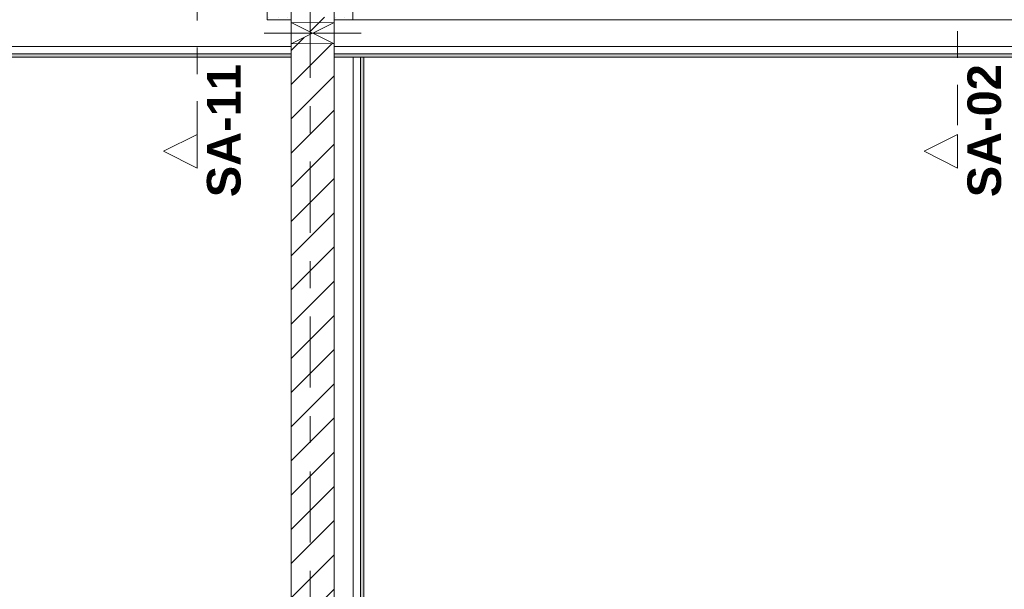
# Model space of a CAD drawing. Header units: metres. Extents: x -3.6 to 84.5, y -11 to 16.8.
# Tile 337 of 389: x 53.4 to 57.1, y 3.1 to 5.2. Entities that reach past the tile are written whole.
import ezdxf

# ---------------------------------------------------------------- set-up
doc = ezdxf.new("R2010")
doc.units = ezdxf.units.M
doc.header["$MEASUREMENT"] = 0
for name, pattern in [('Schnittlinie', [0.3, 0.15, -0.075, 0, -0.075]), ('Strichlinie doppelt', [0.546806, 0.264583, -0.105833, 0.070556, -0.105833]), ('Wipeout_Contour', [1, 0, -1])]:
    doc.linetypes.add(name, pattern=pattern)
for name, color, linetype in [('203 - Marker.Schnitt - Ausbaudetail SA', 7, 'Continuous'), ('451 - Universal.Achsen Raster', 7, 'Continuous'), ('605 - Struktur.Wand Innen', 7, 'Continuous'), ('607 - Struktur.Stütze', 7, 'Continuous'), ('Abbruch_605 - Struktur.Wand Innen', 7, 'Continuous'), ('Neubau_605 - Struktur.Wand Innen', 7, 'Continuous'), ('Neubau_653 - Abdeckung.TB Verkofferung', 7, 'Continuous')]:
    doc.layers.add(name, color=color, linetype=linetype)
doc.styles.add('ERSTELLTER_STIL_1', font='txt')
doc.linetypes.add('Abbruch 1', pattern='A,0,[1,2022.0244.A_L5A-PL04.04_iB_Deckenspiegel 2.OG1.Shx,S=0.001984,R=0,X=0,Y=0],-0.25,0', length=0.25)
pattern_1 = [(45, (0, 0), (-0.01767767, 0.01767767), [0, -0.025])]
pattern_2 = [(45, (0, 0), (-0.06363961, 0.06363961), [])]

msp = doc.modelspace()

# ---------------------------------------------------------------- hatches: boundary and pattern name
at = {"layer": '607 - Struktur.Stütze', "linetype": 'Continuous', "lineweight": 0, "true_color": 0x000000}
h = msp.add_hatch(dxfattribs=at)
h.set_pattern_fill('Gips_0001', color=18, style=0, pattern_type=2)
h.set_pattern_definition(pattern_1)
h.paths.add_polyline_path([(54.37, 6.01), (54.37, 5.19), (54.46, 5.19), (54.46, 5.2), (54.38, 5.2), (54.38, 6), (54.68, 6), (54.68, 5.2), (54.62, 5.2), (54.62, 5.19), (54.69, 5.19), (54.69, 6.01)])
at = {"layer": 'Abbruch_605 - Struktur.Wand Innen', "linetype": 'Continuous', "lineweight": 0, "true_color": 0x000000}
h = msp.add_hatch(dxfattribs=at)
h.set_pattern_fill('MW_Ziegel_0001', color=18, style=0, pattern_type=2)
h.set_pattern_definition(pattern_2)
h.paths.add_polyline_path([(54.46, 5.18), (54.54, 5.14), (54.62, 5.18)])
h = msp.add_hatch(dxfattribs=at)
h.set_pattern_fill('MW_Ziegel_0001', color=18, style=0, pattern_type=2)
h.set_pattern_definition(pattern_2)
h.paths.add_polyline_path([(54.46, 5.1), (54.62, 5.1), (54.54, 5.14)])
at = {"layer": 'Neubau_653 - Abdeckung.TB Verkofferung', "linetype": 'Continuous', "lineweight": 0, "true_color": 0x000000}
h = msp.add_hatch(dxfattribs=at)
h.set_pattern_fill('Gips_0001', color=18, style=0, pattern_type=2)
h.set_pattern_definition(pattern_1)
h.paths.add_polyline_path([(51.02, 5.0505), (54.46, 5.0505), (54.46, 5.063), (51.02, 5.063)])
h = msp.add_hatch(dxfattribs=at)
h.set_pattern_fill('Gips_0001', color=18, style=0, pattern_type=2)
h.set_pattern_definition(pattern_1)
h.paths.add_polyline_path([(54.62, 5.0505), (58.07, 5.0505), (58.07, 5.063), (54.62, 5.063)])
h = msp.add_hatch(dxfattribs=at)
h.set_pattern_fill('Gips_0001', color=18, style=0, pattern_type=2)
h.set_pattern_definition(pattern_1)
h.paths.add_polyline_path([(54.73, 1.01), (54.73, 5.0505), (54.7175, 5.0505), (54.7175, 1.01)])

# ---------------------------------------------------------------- linework, layer by layer
at = {"layer": '203 - Marker.Schnitt - Ausbaudetail SA', "color": 7, "linetype": 'Schnittlinie', "lineweight": 13}
for p, q in [((54.1098, 8.937), (54.1098, 4.763)), ((56.9402, 6.2975), (56.9402, 4.763))]:
    msp.add_line(p, q, dxfattribs=at)
at = {"layer": '607 - Struktur.Stütze', "color": 7, "linetype": 'Continuous', "lineweight": 5, "flags": 128}
msp.add_lwpolyline([(54.62, 5.19), (54.69, 5.19), (54.69, 6.01), (54.37, 6.01), (54.37, 5.19), (54.46, 5.19)], dxfattribs=at)
at = {"layer": 'Abbruch_605 - Struktur.Wand Innen', "color": 7, "linetype": 'Abbruch 1', "lineweight": 18}
for p, q in [((54.62, 5.18), (54.46, 5.18)), ((54.46, 5.1), (54.62, 5.1))]:
    msp.add_line(p, q, dxfattribs=at)
at = {"layer": 'Abbruch_605 - Struktur.Wand Innen', "color": 160, "linetype": 'Abbruch 1', "lineweight": 5, "true_color": 0x3232ff}
msp.add_line((54.36, 5.14), (54.72, 5.14), dxfattribs=at)
msp.add_line((54.36, 5.14), (54.72, 5.14), dxfattribs=at)
at = {"layer": 'Abbruch_605 - Struktur.Wand Innen', "color": 7, "linetype": 'Abbruch 1', "lineweight": 18, "flags": 128}
for points in [[(54.46, 5.18), (54.46, 5.1)], [(54.62, 5.1), (54.62, 5.18)]]:
    msp.add_lwpolyline(points, dxfattribs=at)
at = {"layer": 'Neubau_605 - Struktur.Wand Innen', "color": 1, "linetype": 'Continuous', "lineweight": 9}
for p, q in [((54.46, 5.1), (54.62, 5.18)), ((54.46, 5.18), (54.62, 5.1))]:
    msp.add_line(p, q, dxfattribs=at)
at = {"layer": 'Neubau_653 - Abdeckung.TB Verkofferung', "color": 1, "linetype": 'Continuous', "lineweight": 9}
for p, q in [((54.46, 5.0505), (54.46, 5.805)), ((54.62, 5.0505), (54.62, 5.805)), ((51.02, 5.0505), (54.46, 5.0505)), ((54.62, 5.0505), (62.025, 5.0505)), ((54.73, 1.01), (54.73, 5.0505))]:
    msp.add_line(p, q, dxfattribs=at)
at = {"layer": 'Neubau_653 - Abdeckung.TB Verkofferung', "color": 1, "linetype": 'Continuous', "lineweight": 5}
for p, q in [((58.07, 5.19), (54.62, 5.19)), ((54.46, 5.09), (51.02, 5.09)), ((54.46, 5.063), (51.02, 5.063)), ((58.07, 5.09), (54.62, 5.09)), ((58.07, 5.063), (54.62, 5.063)), ((54.46, 5.0505), (51.02, 5.0505)), ((58.07, 5.0505), (54.62, 5.0505)), ((54.6905, 5.0505), (54.6905, 1.01)), ((54.7175, 5.0505), (54.7175, 1.01)), ((54.73, 5.0505), (54.73, 1.01))]:
    msp.add_line(p, q, dxfattribs=at)
at = {"layer": 'Neubau_653 - Abdeckung.TB Verkofferung', "color": 1, "linetype": 'Continuous', "lineweight": 5, "flags": 128}
for points in [[(54.46, 5.19), (54.46, 5.09), (54.46, 5.063), (54.46, 5.0505)], [(54.62, 5.19), (54.62, 5.09), (54.62, 5.063), (54.62, 5.0505)], [(54.73, 5.0505), (54.7175, 5.0505), (54.6905, 5.0505)]]:
    msp.add_lwpolyline(points, dxfattribs=at)

# ---------------------------------------------------------------- texts
at = {"layer": '203 - Marker.Schnitt - Ausbaudetail SA', "color": 7, "lineweight": 13, "char_height": 0.125, "attachment_point": 9, "rotation": 90, "style": 'ERSTELLTER_STIL_1'}
for s, insert in [('\\A1;{\\pqr;\\pt0;\\fArial|b1|i0|c0|p38;SA-11}', (54.2731, 5.0246)), ('\\A1;{\\pqr;\\pt0;\\fArial|b1|i0|c0|p38;SA-02}', (57.1035, 5.0246))]:
    msp.add_mtext(s, dxfattribs=dict(at, insert=insert))

# ---------------------------------------------------------------- next in the draw order: wipeouts: each hides what was drawn before it
at = {"color": 254, "linetype": 'Wipeout_Contour', "lineweight": 0, "ltscale": 162.322046}
msp.add_wipeout([(54.1098, 4.638), (54.1098, 4.763), (53.9848, 4.7005)], dxfattribs=at).dxf.layer = '203 - Marker.Schnitt - Ausbaudetail SA'
at = {"color": 254, "linetype": 'Wipeout_Contour', "lineweight": 0, "ltscale": 170.782619}
msp.add_wipeout([(56.9402, 4.638), (56.9402, 4.763), (56.8152, 4.7005)], dxfattribs=at).dxf.layer = '203 - Marker.Schnitt - Ausbaudetail SA'
at = {"color": 254, "linetype": 'Wipeout_Contour', "lineweight": 0, "ltscale": 219.154346}
msp.add_wipeout([(54.62, 5.2), (54.46, 5.2), (54.46, 5.18), (54.62, 5.18)], dxfattribs=at).dxf.layer = '605 - Struktur.Wand Innen'
at = {"color": 254, "linetype": 'Wipeout_Contour', "lineweight": 0, "ltscale": 218.649577}
msp.add_wipeout([(54.62, 5.1), (54.46, 5.1), (54.46, 0.7), (54.62, 0.7)], dxfattribs=at).dxf.layer = '605 - Struktur.Wand Innen'

# ---------------------------------------------------------------- next in the draw order: hatches: boundary and pattern name
at = {"layer": '605 - Struktur.Wand Innen', "linetype": 'Continuous', "lineweight": 0, "true_color": 0x000000}
h = msp.add_hatch(dxfattribs=at)
h.set_pattern_fill('MW_Ziegel_0001', color=18, style=0, pattern_type=2)
h.set_pattern_definition(pattern_2)
h.paths.add_polyline_path([(54.62, 5.2), (54.46, 5.2), (54.46, 5.18), (54.62, 5.18)])
h = msp.add_hatch(dxfattribs=at)
h.set_pattern_fill('MW_Ziegel_0001', color=18, style=0, pattern_type=2)
h.set_pattern_definition(pattern_2)
h.paths.add_polyline_path([(54.62, 5.1), (54.46, 5.1), (54.46, 0.7), (54.62, 0.7)])

# ---------------------------------------------------------------- next in the draw order: linework, layer by layer
at = {"layer": '203 - Marker.Schnitt - Ausbaudetail SA', "color": 7, "linetype": 'Continuous', "lineweight": 13, "flags": 128}
for points in [[(54.1098, 4.638), (54.1098, 4.763), (53.9848, 4.7005)], [(56.9402, 4.638), (56.9402, 4.763), (56.8152, 4.7005)]]:
    msp.add_lwpolyline(points, close=True, dxfattribs=at)
at = {"layer": '451 - Universal.Achsen Raster', "color": 160, "linetype": 'Strichlinie doppelt', "lineweight": 9, "true_color": 0x3232ff}
msp.add_line((54.53, -10.585), (54.53, 16.355), dxfattribs=at)
at = {"layer": '605 - Struktur.Wand Innen', "color": 7, "linetype": 'Continuous', "lineweight": 18, "flags": 128}
for points in [[(54.46, 5.2), (54.46, 5.18)], [(54.62, 5.18), (54.62, 5.2)], [(54.46, 5.1), (54.46, 0.7)], [(54.62, 0.7), (54.62, 5.1)]]:
    msp.add_lwpolyline(points, dxfattribs=at)
at = {"layer": 'Neubau_653 - Abdeckung.TB Verkofferung', "color": 1, "linetype": 'Continuous', "lineweight": 9}
for p in [(54.62, 1.01), (54.73, 5.0505)]:
    msp.add_line(p, (54.62, 5.0505), dxfattribs=at)

doc.saveas('drawing.dxf')
